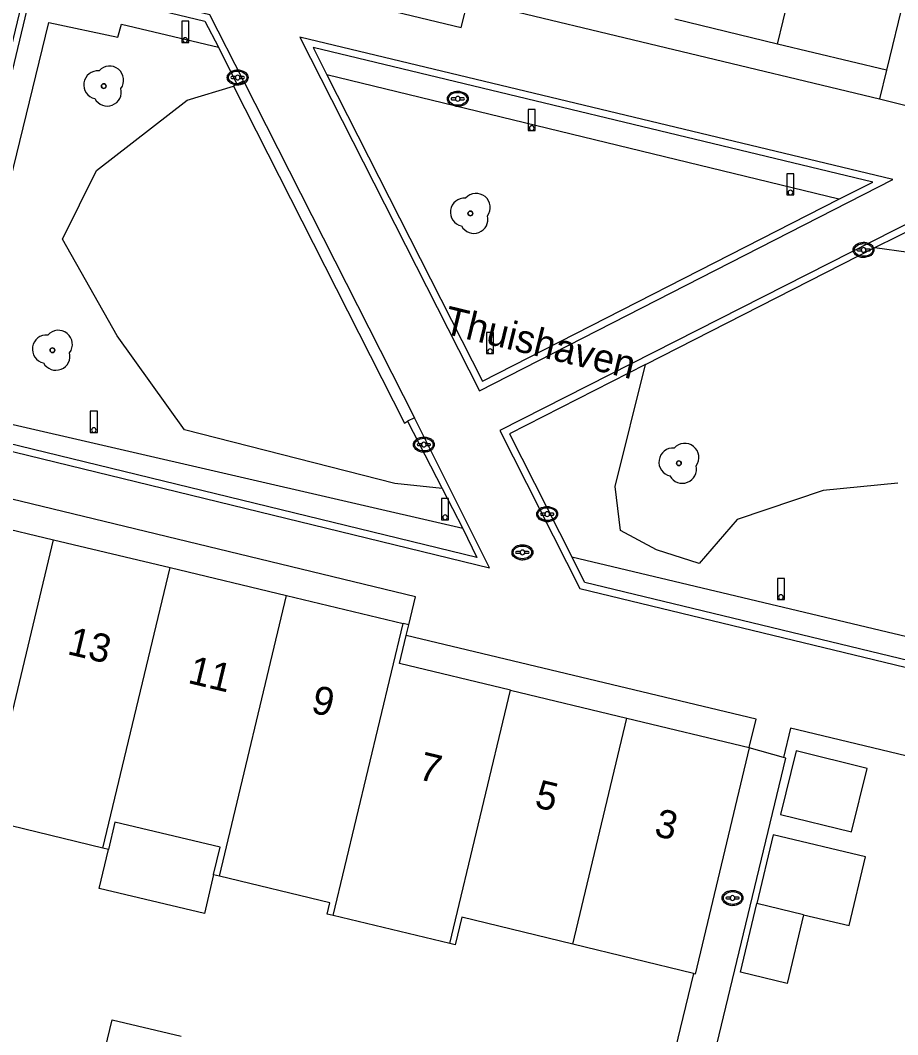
# Model space of a CAD drawing. Extents: x 194485 to 197793, y 468269 to 470822.
# Drawn here: x 194911.23 to 194948.58, y 470365.73 to 470408.89 of the extents above; entities that cross this region are included whole.
import ezdxf

# ---------------------------------------------------------------- set-up
doc = ezdxf.new("R2010")
doc.units = 0
for name, color, linetype in [('BGT grensvlak begroeid terreindeel', 7, 'Continuous'), ('BGT grensvlak gebouwinstallatie plus 1', 7, 'Continuous'), ('BGT grensvlak ondersteunend wegdeel', 7, 'Continuous'), ('BGT grensvlak pand op maaiveld', 7, 'Continuous'), ('BGT grensvlak pand op maaiveld LR', 7, 'Continuous'), ('BGT grensvlak scheiding', 7, 'Continuous'), ('BGT grensvlak wegdeel', 7, 'Continuous'), ('BGT puntobject paal lichtmast', 7, 'Continuous'), ('BGT puntobject put inspectie- rioolput', 7, 'Continuous'), ('BGT puntobject put kolk', 7, 'Continuous'), ('BGT puntobject vegetatieobject boom', 7, 'Continuous'), ('BGT tekst huisnummerreeks', 7, 'Continuous'), ('BGT tekst openbare ruimte label weg', 7, 'Continuous')]:
    doc.layers.add(name, color=color, linetype=linetype)

msp = doc.modelspace()

# ---------------------------------------------------------------- linework, layer by layer
at = {"layer": 'BGT grensvlak begroeid terreindeel'}
for points in [[(194929.194, 470388.962), (194927.17, 470389.181), (194918.219, 470391.461), (194915.361, 470395.458), (194913.03, 470399.578), (194914.472, 470402.492), (194918.332, 470405.487), (194920.303, 470406.09)], [(194947.608, 470399.215), (194951.908, 470398.622), (194963.732, 470395.776), (194968.794, 470394.066), (194966.473, 470384.273), (194965.269, 470381.264), (194962.735, 470381.49), (194960.619, 470383.253), (194959.977, 470384.485), (194958.809, 470385.465), (194956.381, 470386.399), (194954.55, 470387.525)], [(194948.577, 470389.198), (194945.404, 470388.875), (194941.747, 470387.642), (194940.122, 470385.773), (194938.306, 470386.352), (194936.774, 470387.186), (194936.55, 470389.055), (194937.842, 470394.246)]]:
    msp.add_lwpolyline(points, dxfattribs=at)
at = {"layer": 'BGT grensvlak gebouwinstallatie plus 1'}
for points in [[(194943.587, 470375.101), (194946.614, 470374.358), (194947.277, 470377.058), (194944.25, 470377.801), (194943.587, 470375.101)], [(194919.462, 470372.548), (194919.066, 470370.886), (194914.591, 470371.951), (194914.986, 470373.613)]]:
    msp.add_lwpolyline(points, dxfattribs=at)
at = {"layer": 'BGT grensvlak ondersteunend wegdeel'}
for p, q in [((194919.666, 470407.748), (194920.446, 470406.166)), ((194946.07, 470401.274), (194924.286, 470406.57)), ((194947.608, 470399.215), (194950.023, 470400.422)), ((194937.842, 470394.246), (194947.608, 470399.215)), ((194927.718, 470391.837), (194929.194, 470388.962)), ((194929.194, 470388.962), (194930.073, 470387.26)), ((194934.702, 470386.065), (194965.885, 470378.645))]:
    msp.add_line(p, q, dxfattribs=at)
for points in [[(194930.073, 470387.26), (194930.659, 470386.031), (194907.294, 470391.723), (194911.827, 470410.605), (194919.092, 470408.857), (194919.666, 470407.748)], [(194930.073, 470387.26), (194910.181, 470391.847), (194910.645, 470394.334), (194909.018, 470394.77), (194912.453, 470408.794), (194915.389, 470408.169), (194915.541, 470408.727), (194919.666, 470407.748)], [(194946.07, 470401.274), (194947.513, 470402.008), (194923.694, 470407.729), (194924.286, 470406.57)], [(194924.286, 470406.57), (194930.906, 470393.533), (194946.07, 470401.274)], [(194937.842, 470394.246), (194932.049, 470391.298), (194934.702, 470386.065)], [(194965.805, 470377.585), (194935.255, 470384.965), (194934.702, 470386.065)]]:
    msp.add_lwpolyline(points, dxfattribs=at)
at = {"layer": 'BGT grensvlak pand op maaiveld'}
for p, q in [((194950.415, 470416.323), (194948.097, 470406.767)), ((194943.467, 470407.88), (194939.091, 470408.931)), ((194948.097, 470406.767), (194943.467, 470407.88)), ((194912.647, 470386.787), (194917.607, 470385.601)), ((194917.607, 470385.601), (194922.567, 470384.414)), ((194922.567, 470384.414), (194927.527, 470383.227)), ((194927.767, 470383.17), (194927.527, 470383.227)), ((194927.659, 470382.715), (194927.767, 470383.17)), ((194932.092, 470380.388), (194937.051, 470379.198)), ((194937.051, 470379.198), (194942.26, 470377.949)), ((194942.26, 470377.949), (194942.255, 470377.929)), ((194914.752, 470373.669), (194909.795, 470374.867)), ((194914.986, 470373.613), (194914.752, 470373.669)), ((194929.512, 470369.606), (194924.552, 470370.791)), ((194939.892, 470368.323), (194934.748, 470369.573))]:
    msp.add_line(p, q, dxfattribs=at)
for points in [[(194909.795, 470374.867), (194909.555, 470374.925), (194910.158, 470377.241), (194905.146, 470378.45), (194907.437, 470388.034), (194912.647, 470386.787)], [(194932.092, 470380.388), (194927.376, 470381.519), (194927.659, 470382.715)], [(194942.255, 470377.929), (194939.952, 470368.308), (194939.892, 470368.323)], [(194919.462, 470372.548), (194919.738, 470373.711), (194915.261, 470374.776), (194914.986, 470373.613)], [(194944.562, 470370.83), (194946.508, 470370.366), (194947.206, 470373.294), (194943.276, 470374.231), (194942.578, 470371.303)], [(194919.709, 470372.468), (194919.457, 470372.528), (194919.462, 470372.548)], [(194924.552, 470370.791), (194924.294, 470370.853), (194924.411, 470371.341), (194919.709, 470372.468)], [(194944.562, 470370.83), (194943.866, 470367.911), (194941.882, 470368.384), (194942.578, 470371.303)], [(194934.748, 470369.573), (194930.024, 470370.721), (194929.74, 470369.551), (194929.512, 470369.606)], [(194917.6, 470363.655), (194914.653, 470364.362), (194915.145, 470366.357), (194918.081, 470365.662)]]:
    msp.add_lwpolyline(points, dxfattribs=at)
at = {"layer": 'BGT grensvlak pand op maaiveld LR'}
for p, q in [((194943.467, 470407.88), (194945.767, 470417.439)), ((194909.795, 470374.867), (194912.647, 470386.787)), ((194914.752, 470373.669), (194917.607, 470385.601)), ((194919.709, 470372.468), (194922.567, 470384.414)), ((194924.552, 470370.791), (194927.527, 470383.227)), ((194929.512, 470369.606), (194932.092, 470380.388)), ((194934.748, 470369.573), (194937.051, 470379.198)), ((194944.562, 470370.83), (194942.578, 470371.303))]:
    msp.add_line(p, q, dxfattribs=at)
at = {"layer": 'BGT grensvlak scheiding'}
for p, q in [((194920.446, 470406.166), (194920.303, 470406.09)), ((194920.446, 470406.166), (194920.726, 470406.312)), ((194920.726, 470406.312), (194928.016, 470391.979)), ((194928.016, 470391.979), (194927.718, 470391.837))]:
    msp.add_line(p, q, dxfattribs=at)
msp.add_lwpolyline([(194920.303, 470406.09), (194927.588, 470391.754), (194927.718, 470391.837)], dxfattribs=at)
at = {"layer": 'BGT grensvlak wegdeel'}
for p, q in [((194948.097, 470406.767), (194947.806, 470405.553)), ((194947.806, 470405.553), (194949.281, 470405.179)), ((194927.767, 470383.17), (194928.054, 470384.357)), ((194942.548, 470379.153), (194927.659, 470382.715)), ((194942.26, 470377.949), (194942.548, 470379.153)), ((194943.715, 470377.517), (194942.255, 470377.929))]:
    msp.add_line(p, q, dxfattribs=at)
for points in [[(194912.016, 470412.913), (194929.995, 470408.576), (194930.294, 470409.739), (194947.806, 470405.553)], [(194920.726, 470406.312), (194919.295, 470409.117), (194911.606, 470410.967), (194906.933, 470391.503), (194931.202, 470385.59), (194928.016, 470391.979)], [(194923.13, 470408.173), (194930.774, 470393.129), (194948.374, 470402.11), (194923.13, 470408.173)], [(194970.497, 470396.782), (194951.238, 470401.376), (194931.646, 470391.43), (194935.05, 470384.706), (194965.735, 470377.294)], [(194928.054, 470384.357), (194906.402, 470389.593), (194905.763, 470386.937)], [(194964.884, 470373.758), (194944.02, 470378.774), (194943.715, 470377.517)], [(194930.286, 470321.702), (194930.39, 470322.196), (194930.478, 470322.164), (194943.812, 470377.49), (194943.715, 470377.517)], [(194939.892, 470368.323), (194937.535, 470358.609), (194917.692, 470363.295), (194901.047, 470367.314)]]:
    msp.add_lwpolyline(points, dxfattribs=at)
at = {"layer": 'BGT puntobject paal lichtmast'}
for points in [[(194918.403, 470408.848), (194918.103, 470408.848), (194918.103, 470407.948), (194918.253, 470407.948)], [(194918.253, 470407.948), (194918.403, 470407.948), (194918.403, 470408.848)], [(194933.152, 470405.1), (194932.852, 470405.1), (194932.852, 470404.2), (194933.002, 470404.2)], [(194933.002, 470404.2), (194933.152, 470404.2), (194933.152, 470405.1)], [(194944.162, 470402.359), (194943.862, 470402.359), (194943.862, 470401.459), (194944.012, 470401.459)], [(194944.012, 470401.459), (194944.162, 470401.459), (194944.162, 470402.359)], [(194931.374, 470395.606), (194931.074, 470395.606), (194931.074, 470394.706), (194931.224, 470394.706)], [(194931.224, 470394.706), (194931.374, 470394.706), (194931.374, 470395.606)], [(194914.512, 470392.254), (194914.212, 470392.254), (194914.212, 470391.354), (194914.362, 470391.354)], [(194914.362, 470391.354), (194914.512, 470391.354), (194914.512, 470392.254)], [(194929.462, 470388.54), (194929.162, 470388.54), (194929.162, 470387.64), (194929.312, 470387.64)], [(194929.312, 470387.64), (194929.462, 470387.64), (194929.462, 470388.54)], [(194943.755, 470385.144), (194943.455, 470385.144), (194943.455, 470384.244), (194943.605, 470384.244)], [(194943.605, 470384.244), (194943.755, 470384.244), (194943.755, 470385.144)]]:
    msp.add_lwpolyline(points, dxfattribs=at)
for centre, start, end in [((194918.253, 470408.048), 0, 180), ((194918.253, 470408.048), 0, 180), ((194918.253, 470408.048), 180, 0), ((194918.253, 470408.048), 180, 270), ((194918.253, 470408.048), 270, 0), ((194933.002, 470404.3), 0, 180), ((194933.002, 470404.3), 0, 180), ((194933.002, 470404.3), 180, 0), ((194933.002, 470404.3), 180, 270), ((194933.002, 470404.3), 270, 0), ((194944.012, 470401.559), 0, 180), ((194944.012, 470401.559), 0, 180), ((194944.012, 470401.559), 180, 0), ((194944.012, 470401.559), 180, 270), ((194944.012, 470401.559), 270, 0), ((194931.224, 470394.806), 0, 180), ((194931.224, 470394.806), 0, 180), ((194931.224, 470394.806), 180, 0), ((194931.224, 470394.806), 180, 270), ((194931.224, 470394.806), 270, 0), ((194914.362, 470391.454), 0, 180), ((194914.362, 470391.454), 0, 180), ((194914.362, 470391.454), 180, 0), ((194914.362, 470391.454), 180, 270), ((194914.362, 470391.454), 270, 0), ((194929.312, 470387.74), 0, 180), ((194929.312, 470387.74), 0, 180), ((194929.312, 470387.74), 180, 0), ((194929.312, 470387.74), 180, 270), ((194929.312, 470387.74), 270, 0), ((194943.605, 470384.344), 0, 180), ((194943.605, 470384.344), 0, 180), ((194943.605, 470384.344), 180, 0), ((194943.605, 470384.344), 180, 270), ((194943.605, 470384.344), 270, 0)]:
    msp.add_arc(centre, 0.1, start, end, dxfattribs=at)
at = {"layer": 'BGT puntobject put inspectie- rioolput'}
for p, q in [((194929.76, 470405.585), (194929.603, 470405.585)), ((194929.603, 470405.511), (194929.76, 470405.511)), ((194930.103, 470405.585), (194929.946, 470405.585)), ((194929.946, 470405.511), (194930.103, 470405.511)), ((194932.51, 470386.285), (194932.353, 470386.285)), ((194932.353, 470386.21), (194932.51, 470386.21)), ((194932.853, 470386.285), (194932.696, 470386.285)), ((194932.696, 470386.21), (194932.853, 470386.21))]:
    msp.add_line(p, q, dxfattribs=at)
for centre, radius, start, end in [((194929.853, 470405.548), 0.1, 0, 180), ((194929.603, 470405.548), 0.0375, 90, 270), ((194929.853, 470405.548), 0.1, 157.9757, 180), ((194929.853, 470405.548), 0.1, 180, 202.0243), ((194929.853, 470405.548), 0.1, 180, 0), ((194929.853, 470405.548), 0.1, 0, 22.0243), ((194929.853, 470405.548), 0.1, 337.9757, 0), ((194930.103, 470405.548), 0.0375, 270, 90), ((194932.353, 470386.248), 0.0375, 90, 270), ((194932.603, 470386.248), 0.1, 0, 180), ((194932.603, 470386.248), 0.1, 157.9757, 180), ((194932.603, 470386.248), 0.1, 180, 202.0243), ((194932.603, 470386.248), 0.1, 180, 0), ((194932.603, 470386.248), 0.1, 0, 22.0243), ((194932.603, 470386.248), 0.1, 337.9757, 0), ((194932.853, 470386.248), 0.0375, 270, 90)]:
    msp.add_arc(centre, radius, start, end, dxfattribs=at)
for centre in [(194929.853, 470405.548), (194932.603, 470386.248)]:
    msp.add_ellipse(centre, major_axis=(0.392, 0), ratio=0.689655, dxfattribs=at)
for points in [[(194930.295, 470405.548), (194930.295, 470405.591), (194930.283, 470405.635), (194930.217, 470405.749), (194930.136, 470405.806), (194929.944, 470405.871), (194929.834, 470405.877), (194929.631, 470405.836), (194929.54, 470405.789), (194929.437, 470405.672), (194929.412, 470405.612), (194929.41, 470405.49), (194929.434, 470405.429), (194929.518, 470405.33), (194929.577, 470405.291), (194929.756, 470405.223), (194929.89, 470405.216), (194930.123, 470405.278), (194930.223, 470405.347), (194930.286, 470405.472), (194930.295, 470405.51), (194930.295, 470405.548)], [(194933.045, 470386.248), (194933.045, 470386.291), (194933.033, 470386.335), (194932.967, 470386.449), (194932.886, 470386.506), (194932.694, 470386.571), (194932.584, 470386.577), (194932.381, 470386.536), (194932.29, 470386.489), (194932.187, 470386.372), (194932.162, 470386.312), (194932.16, 470386.19), (194932.184, 470386.129), (194932.268, 470386.03), (194932.327, 470385.991), (194932.506, 470385.923), (194932.64, 470385.916), (194932.873, 470385.978), (194932.973, 470386.047), (194933.036, 470386.172), (194933.045, 470386.21), (194933.045, 470386.248)]]:
    msp.add_open_spline(points, degree=3, dxfattribs=at)
at = {"layer": 'BGT puntobject put kolk'}
for p, q in [((194920.391, 470406.492), (194920.234, 470406.492)), ((194920.734, 470406.492), (194920.577, 470406.492)), ((194920.234, 470406.417), (194920.391, 470406.417)), ((194920.577, 470406.417), (194920.734, 470406.417)), ((194947.032, 470399.155), (194946.875, 470399.155)), ((194947.375, 470399.155), (194947.218, 470399.155)), ((194946.875, 470399.08), (194947.032, 470399.08)), ((194947.218, 470399.08), (194947.375, 470399.08)), ((194928.316, 470390.871), (194928.159, 470390.871)), ((194928.159, 470390.796), (194928.316, 470390.796)), ((194928.659, 470390.871), (194928.502, 470390.871)), ((194928.502, 470390.796), (194928.659, 470390.796)), ((194933.565, 470387.914), (194933.408, 470387.914)), ((194933.908, 470387.914), (194933.751, 470387.914)), ((194933.408, 470387.839), (194933.565, 470387.839)), ((194933.751, 470387.839), (194933.908, 470387.839)), ((194941.454, 470371.579), (194941.297, 470371.579)), ((194941.297, 470371.504), (194941.454, 470371.504)), ((194941.797, 470371.579), (194941.64, 470371.579)), ((194941.64, 470371.504), (194941.797, 470371.504))]:
    msp.add_line(p, q, dxfattribs=at)
for centre, radius, start, end in [((194920.234, 470406.455), 0.0375, 90, 270), ((194920.484, 470406.455), 0.1, 0, 180), ((194920.484, 470406.455), 0.1, 157.9757, 180), ((194920.484, 470406.455), 0.1, 180, 202.0243), ((194920.484, 470406.455), 0.1, 180, 0), ((194920.484, 470406.455), 0.1, 0, 22.0243), ((194920.484, 470406.455), 0.1, 337.9757, 0), ((194920.734, 470406.455), 0.0375, 270, 90), ((194946.875, 470399.118), 0.0375, 90, 270), ((194947.125, 470399.118), 0.1, 0, 180), ((194947.125, 470399.118), 0.1, 157.9757, 180), ((194947.125, 470399.118), 0.1, 180, 202.0243), ((194947.125, 470399.118), 0.1, 180, 0), ((194947.125, 470399.118), 0.1, 0, 22.0243), ((194947.125, 470399.118), 0.1, 337.9757, 0), ((194947.375, 470399.118), 0.0375, 270, 90), ((194928.409, 470390.833), 0.1, 0, 180), ((194928.159, 470390.833), 0.0375, 90, 270), ((194928.409, 470390.833), 0.1, 157.9757, 180), ((194928.409, 470390.833), 0.1, 180, 202.0243), ((194928.409, 470390.833), 0.1, 180, 0), ((194928.409, 470390.833), 0.1, 0, 22.0243), ((194928.409, 470390.833), 0.1, 337.9757, 0), ((194928.659, 470390.833), 0.0375, 270, 90), ((194933.408, 470387.876), 0.0375, 90, 270), ((194933.658, 470387.876), 0.1, 0, 180), ((194933.658, 470387.876), 0.1, 157.9757, 180), ((194933.658, 470387.876), 0.1, 0, 22.0243), ((194933.908, 470387.876), 0.0375, 270, 90), ((194933.658, 470387.876), 0.1, 180, 202.0243), ((194933.658, 470387.876), 0.1, 180, 0), ((194933.658, 470387.876), 0.1, 337.9757, 0), ((194941.297, 470371.542), 0.0375, 90, 270), ((194941.547, 470371.542), 0.1, 0, 180), ((194941.547, 470371.542), 0.1, 157.9757, 180), ((194941.547, 470371.542), 0.1, 180, 202.0243), ((194941.547, 470371.542), 0.1, 180, 0), ((194941.547, 470371.542), 0.1, 0, 22.0243), ((194941.547, 470371.542), 0.1, 337.9757, 0), ((194941.797, 470371.542), 0.0375, 270, 90)]:
    msp.add_arc(centre, radius, start, end, dxfattribs=at)
for centre in [(194920.484, 470406.455), (194947.125, 470399.118), (194928.409, 470390.833), (194933.658, 470387.876), (194941.547, 470371.542)]:
    msp.add_ellipse(centre, major_axis=(0.392, 0), ratio=0.689655, dxfattribs=at)
for points in [[(194920.926, 470406.455), (194920.926, 470406.498), (194920.914, 470406.542), (194920.848, 470406.656), (194920.767, 470406.713), (194920.575, 470406.778), (194920.465, 470406.784), (194920.262, 470406.743), (194920.171, 470406.696), (194920.068, 470406.579), (194920.043, 470406.519), (194920.041, 470406.397), (194920.065, 470406.336), (194920.149, 470406.237), (194920.208, 470406.198), (194920.387, 470406.13), (194920.521, 470406.123), (194920.754, 470406.185), (194920.854, 470406.254), (194920.917, 470406.379), (194920.926, 470406.417), (194920.926, 470406.455)], [(194947.567, 470399.118), (194947.567, 470399.161), (194947.555, 470399.205), (194947.489, 470399.319), (194947.408, 470399.376), (194947.216, 470399.441), (194947.106, 470399.447), (194946.903, 470399.406), (194946.812, 470399.359), (194946.709, 470399.242), (194946.684, 470399.182), (194946.682, 470399.06), (194946.706, 470398.999), (194946.79, 470398.9), (194946.849, 470398.861), (194947.028, 470398.793), (194947.162, 470398.786), (194947.395, 470398.848), (194947.495, 470398.917), (194947.558, 470399.042), (194947.567, 470399.08), (194947.567, 470399.118)], [(194928.851, 470390.833), (194928.851, 470390.876), (194928.839, 470390.92), (194928.773, 470391.034), (194928.692, 470391.091), (194928.5, 470391.156), (194928.39, 470391.162), (194928.187, 470391.121), (194928.096, 470391.074), (194927.993, 470390.957), (194927.968, 470390.897), (194927.966, 470390.775), (194927.99, 470390.714), (194928.074, 470390.615), (194928.133, 470390.576), (194928.312, 470390.508), (194928.446, 470390.501), (194928.679, 470390.563), (194928.779, 470390.632), (194928.842, 470390.757), (194928.851, 470390.795), (194928.851, 470390.833)], [(194934.1, 470387.876), (194934.1, 470387.919), (194934.088, 470387.963), (194934.022, 470388.077), (194933.941, 470388.134), (194933.749, 470388.199), (194933.639, 470388.205), (194933.436, 470388.164), (194933.345, 470388.117), (194933.242, 470388), (194933.217, 470387.94), (194933.215, 470387.818), (194933.239, 470387.757), (194933.323, 470387.658), (194933.382, 470387.619), (194933.561, 470387.551), (194933.695, 470387.544), (194933.928, 470387.606), (194934.028, 470387.675), (194934.091, 470387.8), (194934.1, 470387.838), (194934.1, 470387.876)], [(194941.989, 470371.542), (194941.989, 470371.585), (194941.977, 470371.629), (194941.911, 470371.743), (194941.83, 470371.8), (194941.638, 470371.865), (194941.528, 470371.871), (194941.325, 470371.83), (194941.234, 470371.783), (194941.131, 470371.666), (194941.106, 470371.606), (194941.104, 470371.484), (194941.128, 470371.423), (194941.212, 470371.324), (194941.271, 470371.285), (194941.45, 470371.217), (194941.584, 470371.21), (194941.817, 470371.272), (194941.917, 470371.341), (194941.98, 470371.466), (194941.989, 470371.504), (194941.989, 470371.542)]]:
    msp.add_open_spline(points, degree=3, dxfattribs=at)
at = {"layer": 'BGT puntobject vegetatieobject boom'}
for centre in [(194914.782, 470406.092), (194930.387, 470400.673), (194912.598, 470394.85), (194939.262, 470390.039)]:
    msp.add_circle(centre, 0.1, dxfattribs=at)
for centre, radius, start, end in [((194915.032, 470406.342), 0.6, 323.5446, 138.4658), ((194914.532, 470406.142), 0.6, 85.137, 257.7544), ((194914.782, 470406.092), 0.1, 0, 180), ((194914.782, 470406.092), 0.1, 180, 0), ((194914.932, 470405.842), 0.6, 208.5058, 13.8356), ((194930.137, 470400.723), 0.6, 85.137, 257.7544), ((194930.637, 470400.923), 0.6, 323.5446, 138.4658), ((194930.537, 470400.423), 0.6, 208.5058, 13.8356), ((194930.387, 470400.673), 0.1, 0, 180), ((194930.387, 470400.673), 0.1, 180, 0), ((194912.848, 470395.1), 0.6, 323.5446, 138.4658), ((194912.348, 470394.9), 0.6, 85.137, 257.7544), ((194912.598, 470394.85), 0.1, 0, 180), ((194912.598, 470394.85), 0.1, 180, 0), ((194912.748, 470394.6), 0.6, 208.5058, 13.8356), ((194939.012, 470390.089), 0.6, 85.137, 257.7544), ((194939.512, 470390.289), 0.6, 323.5446, 138.4658), ((194939.262, 470390.039), 0.1, 0, 180), ((194939.412, 470389.789), 0.6, 208.5058, 13.8356), ((194939.262, 470390.039), 0.1, 180, 0)]:
    msp.add_arc(centre, radius, start, end, dxfattribs=at)

# ---------------------------------------------------------------- texts
at = {"layer": 'BGT tekst huisnummerreeks'}
for s, rotation, p in [('13', 346.6, (194913.188, 470381.928)), ('11', 346.5, (194918.32, 470380.701)), ('9', 346.5, (194923.559, 470379.447)), ('7', 346.5, (194928.123, 470376.61)), ('5', 346.5, (194933.077, 470375.421)), ('3', 346.5, (194938.167, 470374.201))]:
    msp.add_text(s, height=1.2, rotation=rotation, dxfattribs=at).set_placement(p)
at = {"layer": 'BGT tekst openbare ruimte label weg'}
msp.add_text('Thuishaven', height=1.2, rotation=346.3, dxfattribs=at).set_placement((194929.184, 470395.58))

doc.saveas('drawing.dxf')
